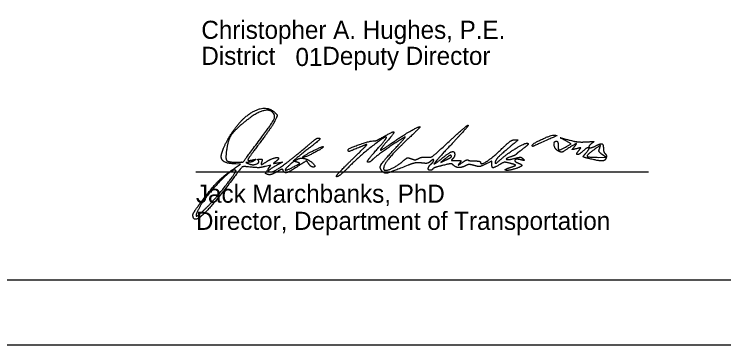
# Model space of a CAD drawing. Extents: x -17 to 88, y -5 to 22.
# Drawn here: x 25.72 to 31.21, y 0 to 2.56 of the extents above; entities that cross this region are included whole.
import ezdxf

# ---------------------------------------------------------------- set-up
doc = ezdxf.new("R2010")
doc.units = 0
for name, color, linetype in [('SH_Border', 7, 'Continuous'), ('SH_Cut_Line', 7, 'Continuous'), ('SH_Data', 7, 'Continuous'), ('SH_Text', 7, 'Continuous')]:
    doc.layers.add(name, color=color, linetype=linetype)

msp = doc.modelspace()

# ---------------------------------------------------------------- linework, layer by layer
at = {"layer": 'SH_Border'}
msp.add_lwpolyline([(2, 21.5), (33.5, 21.5), (33.5, 0.5), (2, 0.5)], close=True, dxfattribs=at)
at = {"layer": 'SH_Cut_Line'}
msp.add_lwpolyline([(0, 0), (34, 0), (34, 22), (0, 22)], close=True, dxfattribs=at)
at = {"layer": 'SH_Data'}
msp.add_line((27.1258, 1.3391), (30.6258, 1.3391), dxfattribs=at)
at = {"layer": 'SH_Text'}
for p, q in [((27.5881, 1.5442), (27.5881, 1.5442)), ((29.7274, 1.5433), (29.7274, 1.5433)), ((27.9534, 1.4543), (27.9534, 1.4543)), ((29.1024, 1.4563), (29.1024, 1.4563)), ((30.1799, 1.4371), (30.1799, 1.4371)), ((27.9086, 1.4127), (27.9086, 1.4127)), ((28.3252, 1.4253), (28.3252, 1.4253))]:
    msp.add_line(p, q, dxfattribs=at)
for points in [[(29.9912, 1.5338), (30.0276, 1.5553), (29.9868, 1.5782)], [(29.0506, 1.4366), (29.0211, 1.411), (29.0617, 1.4307)], [(30.2399, 1.4502), (30.2961, 1.4503), (30.2674, 1.4724)], [(27.4404, 1.3772), (27.4711, 1.3984), (27.4333, 1.3991)], [(27.6834, 1.3574), (27.7046, 1.3897), (27.6628, 1.3796)]]:
    msp.add_lwpolyline(points, dxfattribs=at)
for points in [[(27.3768, 1.5949), (27.463, 1.7453), (27.6711, 1.8613), (27.7368, 1.7957)], [(27.7278, 1.7865), (27.7019, 1.8285), (27.5758, 1.7874), (27.4804, 1.7057)], [(27.5881, 1.5442), (27.7094, 1.7076), (27.7418, 1.7638), (27.7278, 1.7865)], [(27.7368, 1.7957), (27.7556, 1.7769), (27.7556, 1.7719), (27.7373, 1.7334)], [(27.4804, 1.7057), (27.4138, 1.6487), (27.3749, 1.5846), (27.3639, 1.5133)], [(27.7373, 1.7334), (27.7263, 1.7104), (27.6746, 1.6349), (27.6224, 1.5655)], [(28.5715, 1.6069), (28.6503, 1.6531), (28.6625, 1.6398), (28.6033, 1.5725)], [(28.6305, 1.5534), (28.711, 1.61), (28.8423, 1.6873), (28.8581, 1.6873)], [(28.8581, 1.6873), (28.8629, 1.6873), (28.8216, 1.6446), (28.7663, 1.5925)], [(29.0848, 1.5738), (29.1598, 1.6429), (29.2258, 1.6995), (29.2315, 1.6996)], [(29.2315, 1.6996), (29.2373, 1.6997), (29.1852, 1.6395), (29.1159, 1.5659)], [(27.4333, 1.3991), (27.3354, 1.4008), (27.3119, 1.4819), (27.3768, 1.5949)], [(27.9669, 1.5214), (28.0173, 1.5643), (28.0628, 1.5995), (28.068, 1.5996)], [(28.068, 1.5996), (28.0928, 1.6001), (28.0695, 1.5745), (27.9836, 1.5072)], [(28.5996, 1.6067), (28.59, 1.6163), (28.3803, 1.4493), (28.3024, 1.3701)], [(28.7399, 1.6062), (28.6908, 1.5784), (28.5025, 1.4462), (28.4893, 1.4303)], [(28.5059, 1.5777), (28.5115, 1.5759), (28.541, 1.589), (28.5715, 1.6069)], [(28.5218, 1.5063), (28.5681, 1.558), (28.6031, 1.6032), (28.5996, 1.6067)], [(28.7663, 1.5925), (28.6666, 1.4988), (28.5774, 1.3907), (28.5774, 1.3637)], [(28.6747, 1.5273), (28.7208, 1.5765), (28.7502, 1.6121), (28.7399, 1.6062)], [(29.7274, 1.5433), (29.7274, 1.5557), (29.8802, 1.626), (29.8991, 1.6223)], [(29.8991, 1.6223), (29.9198, 1.6183), (29.9205, 1.6187), (29.7989, 1.5641)], [(29.9868, 1.5782), (29.944, 1.6023), (29.9431, 1.6024), (30.0461, 1.576)], [(27.4419, 1.4123), (27.4886, 1.4123), (27.4932, 1.4164), (27.5881, 1.5442)], [(27.6224, 1.5655), (27.5701, 1.4962), (27.5274, 1.4355), (27.5274, 1.4307)], [(28.3026, 1.5091), (28.3028, 1.5197), (28.4902, 1.5828), (28.5059, 1.5777)], [(28.3252, 1.4253), (28.3962, 1.4937), (28.4516, 1.5498), (28.4481, 1.5498)], [(28.4481, 1.5498), (28.4447, 1.5498), (28.4157, 1.5385), (28.3836, 1.5248)], [(28.6033, 1.5725), (28.5753, 1.5407), (28.5524, 1.511), (28.5524, 1.5066)], [(28.5524, 1.5066), (28.5524, 1.5021), (28.5875, 1.5232), (28.6305, 1.5534)], [(28.9098, 1.4514), (28.9432, 1.4486), (28.9667, 1.465), (29.0848, 1.5738)], [(29.1159, 1.5659), (28.9864, 1.4284), (28.9543, 1.3811), (29.0365, 1.4488)], [(29.5649, 1.5398), (29.4908, 1.4789), (29.4399, 1.4254), (29.4399, 1.4086)], [(29.4742, 1.4264), (29.5278, 1.4752), (29.6748, 1.5652), (29.6917, 1.5596)], [(29.493, 1.5176), (29.5382, 1.5614), (29.5753, 1.587), (29.593, 1.5867)], [(29.593, 1.5867), (29.6173, 1.5862), (29.6135, 1.5799), (29.5649, 1.5398)], [(29.6917, 1.5596), (29.7001, 1.5568), (29.6849, 1.538), (29.6578, 1.5178)], [(29.7989, 1.5641), (29.7364, 1.536), (29.7274, 1.5334), (29.7274, 1.5433)], [(29.9284, 1.4992), (29.9019, 1.5134), (29.8909, 1.5748), (29.9149, 1.5748)], [(29.9149, 1.5748), (29.9217, 1.5748), (29.9274, 1.5607), (29.9274, 1.5435)], [(29.9274, 1.5435), (29.9274, 1.5067), (29.9416, 1.5045), (29.9912, 1.5338)], [(30.0508, 1.5289), (30.0752, 1.5585), (30.0594, 1.5548), (30.0031, 1.5175)], [(30.0461, 1.576), (30.0667, 1.5707), (30.1117, 1.5679), (30.1461, 1.5699)], [(30.1461, 1.5699), (30.201, 1.5729), (30.2059, 1.5713), (30.186, 1.5565)], [(30.186, 1.5565), (30.1572, 1.535), (30.1801, 1.5187), (30.2138, 1.5367)], [(30.2476, 1.5179), (30.2575, 1.5437), (30.2493, 1.5406), (30.1867, 1.4951)], [(30.2138, 1.5367), (30.254, 1.5582), (30.2774, 1.5524), (30.2774, 1.521)], [(27.3639, 1.5133), (27.3524, 1.44), (27.3739, 1.4123), (27.4419, 1.4123)], [(27.7055, 1.3373), (27.7286, 1.3373), (27.8546, 1.4261), (27.9669, 1.5214)], [(27.9836, 1.5072), (27.8904, 1.4342), (27.8689, 1.4127), (27.9128, 1.4362)], [(27.9534, 1.4543), (27.9738, 1.4722), (28.1058, 1.5379), (28.111, 1.5328)], [(28.111, 1.5328), (28.1172, 1.5266), (27.9746, 1.4498), (27.9569, 1.4498)], [(28.3836, 1.5248), (28.321, 1.4979), (28.3023, 1.4943), (28.3026, 1.5091)], [(28.456, 1.4123), (28.4457, 1.4123), (28.4746, 1.4535), (28.5218, 1.5063)], [(28.5676, 1.3417), (28.5424, 1.3669), (28.5713, 1.417), (28.6747, 1.5273)], [(29.0365, 1.4488), (29.0849, 1.4887), (29.1274, 1.4991), (29.1274, 1.471)], [(29.3274, 1.4107), (29.3274, 1.3879), (29.4227, 1.4494), (29.493, 1.5176)], [(29.6578, 1.5178), (29.6307, 1.4976), (29.6058, 1.4777), (29.6024, 1.4734)], [(30.0031, 1.5175), (29.9631, 1.491), (29.9498, 1.4878), (29.9284, 1.4992)], [(30.0702, 1.5172), (30.0371, 1.509), (30.0353, 1.5101), (30.0508, 1.5289)], [(30.0903, 1.5065), (30.1049, 1.5241), (30.1026, 1.5253), (30.0702, 1.5172)], [(30.119, 1.4977), (30.0871, 1.4678), (30.064, 1.4748), (30.0903, 1.5065)], [(30.1441, 1.4851), (30.1746, 1.5188), (30.153, 1.5297), (30.119, 1.4977)], [(30.1799, 1.4371), (30.1251, 1.45), (30.1194, 1.4577), (30.1441, 1.4851)], [(30.1867, 1.4951), (30.144, 1.464), (30.1605, 1.4501), (30.2399, 1.4502)], [(30.2674, 1.4724), (30.247, 1.4881), (30.2413, 1.5013), (30.2476, 1.5179)], [(30.2774, 1.521), (30.2774, 1.5052), (30.2837, 1.4859), (30.2915, 1.4781)], [(27.5274, 1.4307), (27.5274, 1.4259), (27.5428, 1.4256), (27.5617, 1.43)], [(27.5378, 1.399), (27.5677, 1.387), (27.6239, 1.4116), (27.6065, 1.429)], [(27.5617, 1.43), (27.5872, 1.4359), (27.5913, 1.4347), (27.5774, 1.4253)], [(27.6065, 1.429), (27.6019, 1.4335), (27.6082, 1.4373), (27.6204, 1.4373)], [(27.6204, 1.4373), (27.6349, 1.4373), (27.6401, 1.4308), (27.6353, 1.4185)], [(27.6715, 1.4166), (27.7003, 1.4364), (27.7649, 1.4539), (27.7649, 1.442)], [(27.7649, 1.442), (27.7649, 1.4375), (27.7551, 1.4266), (27.7432, 1.4179)], [(27.9128, 1.4362), (27.9255, 1.4429), (27.9494, 1.445), (27.966, 1.4408)], [(27.9569, 1.4498), (27.9521, 1.4498), (27.9505, 1.4518), (27.9534, 1.4543)], [(27.966, 1.4408), (28.0021, 1.4317), (28.0604, 1.3748), (28.0337, 1.3748)], [(28.4893, 1.4303), (28.481, 1.4204), (28.4661, 1.4123), (28.456, 1.4123)], [(28.5954, 1.3498), (28.6171, 1.3498), (28.6985, 1.395), (28.7349, 1.4273)], [(28.7349, 1.4273), (28.7552, 1.4453), (28.768, 1.4479), (28.7918, 1.4389)], [(28.7918, 1.4389), (28.812, 1.4312), (28.8307, 1.4319), (28.8468, 1.441)], [(28.8468, 1.441), (28.8602, 1.4485), (28.8885, 1.4532), (28.9098, 1.4514)], [(28.9649, 1.4282), (28.9649, 1.4353), (28.9547, 1.4319), (28.9423, 1.4207)], [(28.9461, 1.3998), (28.9564, 1.4083), (28.9649, 1.4211), (28.9649, 1.4282)], [(29.1024, 1.4563), (29.1024, 1.4698), (29.0783, 1.4606), (29.0506, 1.4366)], [(29.0617, 1.4307), (29.0841, 1.4415), (29.1024, 1.4531), (29.1024, 1.4563)], [(29.1124, 1.4398), (29.1007, 1.4281), (29.1066, 1.4248), (29.1389, 1.4248)], [(29.1274, 1.471), (29.1274, 1.4621), (29.1206, 1.448), (29.1124, 1.4398)], [(29.185, 1.4092), (29.2064, 1.4242), (29.2271, 1.4333), (29.2311, 1.4294)], [(29.2311, 1.4294), (29.235, 1.4255), (29.2583, 1.4223), (29.2828, 1.4223)], [(29.568, 1.4568), (29.5185, 1.4414), (29.538, 1.4277), (29.5898, 1.4416)], [(29.6024, 1.4734), (29.5989, 1.4691), (29.5835, 1.4617), (29.568, 1.4568)], [(29.5898, 1.4416), (29.6281, 1.4518), (29.6434, 1.4512), (29.6554, 1.4389)], [(29.6367, 1.4315), (29.6, 1.4405), (29.5868, 1.4175), (29.6211, 1.4043)], [(29.6554, 1.4389), (29.6681, 1.426), (29.6645, 1.4246), (29.6367, 1.4315)], [(30.2982, 1.4443), (30.2901, 1.4233), (30.2489, 1.4207), (30.1799, 1.4371)], [(30.2915, 1.4781), (30.2993, 1.4703), (30.3023, 1.4551), (30.2982, 1.4443)], [(27.1895, 1.135), (27.2671, 1.2355), (27.3472, 1.3128), (27.4404, 1.3772)], [(27.5216, 1.3773), (27.4882, 1.3806), (27.4765, 1.3701), (27.3998, 1.2685)], [(27.5336, 1.4117), (27.5112, 1.4108), (27.5116, 1.4095), (27.5378, 1.399)], [(27.6628, 1.3796), (27.6225, 1.3699), (27.6002, 1.3695), (27.5216, 1.3773)], [(27.5774, 1.4253), (27.5671, 1.4183), (27.5474, 1.4122), (27.5336, 1.4117)], [(27.6353, 1.4185), (27.6264, 1.3952), (27.6392, 1.3946), (27.6715, 1.4166)], [(27.7501, 1.3879), (27.699, 1.3597), (27.6792, 1.3373), (27.7055, 1.3373)], [(27.7432, 1.4179), (27.7243, 1.4041), (27.7263, 1.4028), (27.7589, 1.4077)], [(27.7589, 1.4077), (27.7956, 1.4133), (27.7955, 1.4131), (27.7501, 1.3879)], [(27.9143, 1.3807), (27.8455, 1.3363), (27.808, 1.3266), (27.7999, 1.3509)], [(27.8555, 1.3961), (27.8112, 1.3556), (27.8225, 1.3468), (27.8805, 1.3764)], [(27.9086, 1.4127), (27.8914, 1.419), (27.8749, 1.4139), (27.8555, 1.3961)], [(27.8805, 1.3764), (27.9269, 1.4), (27.9304, 1.4046), (27.9086, 1.4127)], [(27.999, 1.3994), (27.9821, 1.4235), (27.9801, 1.423), (27.9143, 1.3807)], [(28.0337, 1.3748), (28.0241, 1.3748), (28.0085, 1.3859), (27.999, 1.3994)], [(28.2149, 1.3005), (28.2046, 1.3006), (28.2542, 1.3568), (28.3252, 1.4253)], [(28.7672, 1.3891), (28.6212, 1.3315), (28.5861, 1.3231), (28.5676, 1.3417)], [(28.8728, 1.4063), (28.8436, 1.41), (28.8037, 1.4036), (28.7672, 1.3891)], [(28.9423, 1.4207), (28.9266, 1.4065), (28.9054, 1.4021), (28.8728, 1.4063)], [(28.9391, 1.3498), (28.9208, 1.3498), (28.9253, 1.3825), (28.9461, 1.3998)], [(29.0334, 1.3872), (28.9951, 1.378), (28.9608, 1.3658), (28.9573, 1.3601)], [(29.1178, 1.3893), (29.1066, 1.4005), (29.0866, 1.4), (29.0334, 1.3872)], [(29.2141, 1.3868), (29.1833, 1.3704), (29.1355, 1.3716), (29.1178, 1.3893)], [(29.1389, 1.4248), (29.1764, 1.4248), (29.1788, 1.4227), (29.1633, 1.4034)], [(29.1633, 1.4034), (29.1512, 1.3884), (29.1577, 1.3901), (29.185, 1.4092)], [(29.2786, 1.3869), (29.2517, 1.3946), (29.2286, 1.3946), (29.2141, 1.3868)], [(29.3677, 1.3983), (29.3303, 1.3798), (29.3117, 1.3774), (29.2786, 1.3869)], [(29.2828, 1.4223), (29.3073, 1.4223), (29.3274, 1.4171), (29.3274, 1.4107)], [(29.4149, 1.3982), (29.4149, 1.4211), (29.4138, 1.4211), (29.3677, 1.3983)], [(29.4768, 1.3952), (29.4318, 1.3686), (29.4149, 1.3694), (29.4149, 1.3982)], [(29.4399, 1.4086), (29.4399, 1.4012), (29.4553, 1.4092), (29.4742, 1.4264)], [(29.56, 1.4032), (29.5212, 1.4131), (29.5044, 1.4114), (29.4768, 1.3952)], [(29.5461, 1.3682), (29.5599, 1.3731), (29.5796, 1.3802), (29.5899, 1.384)], [(29.5899, 1.384), (29.6013, 1.3881), (29.5896, 1.3956), (29.56, 1.4032)], [(29.6211, 1.4043), (29.6517, 1.3926), (29.6427, 1.3776), (29.596, 1.3622)], [(27.4333, 1.348), (27.4124, 1.3689), (27.1939, 1.1432), (27.1476, 1.0529)], [(27.2177, 1.0716), (27.2853, 1.1407), (27.441, 1.3403), (27.4333, 1.348)], [(27.6822, 1.3173), (27.664, 1.3243), (27.6641, 1.3279), (27.6834, 1.3574)], [(27.7487, 1.3371), (27.7231, 1.322), (27.6932, 1.3131), (27.6822, 1.3173)], [(27.7999, 1.3509), (27.797, 1.3595), (27.7778, 1.3543), (27.7487, 1.3371)], [(28.3024, 1.3701), (28.2646, 1.3316), (28.2252, 1.3003), (28.2149, 1.3005)], [(28.5774, 1.3637), (28.5774, 1.356), (28.5855, 1.3498), (28.5954, 1.3498)], [(28.9573, 1.3601), (28.9538, 1.3544), (28.9456, 1.3498), (28.9391, 1.3498)], [(29.596, 1.3622), (29.5494, 1.3468), (29.5021, 1.3526), (29.5461, 1.3682)], [(27.3998, 1.2685), (27.2475, 1.0664), (27.1024, 0.9378), (27.1024, 1.0048)], [(27.1024, 1.0048), (27.1024, 1.0144), (27.1416, 1.073), (27.1895, 1.135)], [(27.1476, 1.0529), (27.1163, 0.9919), (27.1479, 1.0004), (27.2177, 1.0716)]]:
    msp.add_open_spline(points, degree=2, dxfattribs=at)

# ---------------------------------------------------------------- texts
for s, p in [('Christopher A. Hughes, P.E.', (27.1676, 2.3668)), ('District       Deputy Director', (27.1676, 2.1655)), ('              01', (27.1676, 2.1568)), ('Jack Marchbanks, PhD', (27.1258, 1.0991)), ('Director, Department of Transportation', (27.1258, 0.8891))]:
    msp.add_text(s, height=0.14, dxfattribs=at).set_placement(p)

doc.saveas('drawing.dxf')
